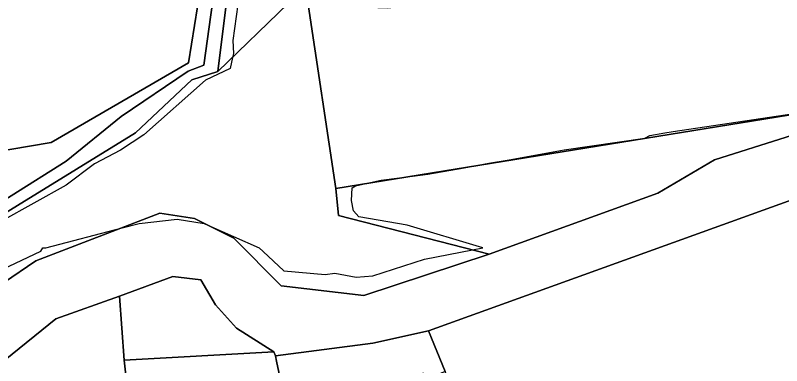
# Model space of a CAD drawing. Extents: x -477304 to -465429, y -1159113 to -1149210.
# Drawn here: x -474940.1 to -474687.6, y -1154038.9 to -1153923.4 of the extents above; entities that cross this region are included whole.
import ezdxf

# ---------------------------------------------------------------- set-up
doc = ezdxf.new("R2010")
doc.units = 0
for name, color, linetype in [('BPEJ_s', 7, 'Continuous'), ('ostatni_s', 7, 'Continuous'), ('PUPFL_s', 7, 'Continuous'), ('trav_porost_s', 7, 'Continuous'), ('voda_s', 7, 'Continuous')]:
    doc.layers.add(name, color=color, linetype=linetype)

msp = doc.modelspace()

# ---------------------------------------------------------------- linework, layer by layer
at = {"layer": 'BPEJ_s'}
for points in [[(-474866.75, -1153919.79), (-474868.45, -1153931.71), (-474868.24, -1153935.96), (-474868.51, -1153937.23), (-474869.3, -1153940.85), (-474877.39, -1153944.69), (-474897.81, -1153962.77), (-474905.47, -1153967.88), (-474913.98, -1153972.35), (-474923.35, -1153979.37), (-474944.62, -1153991.28), (-474950.64, -1153992.96), (-474952.28, -1153993.41), (-474971.28, -1153999.88), (-474971.62, -1154000), (-474971.85, -1154000.16), (-474989.33, -1154012.19), (-474989.46, -1154012.27), (-474989.49, -1154012.33), (-474989.52, -1154012.38), (-474996.34, -1154023.27), (-474998.89, -1154027.33), (-474999.35, -1154028.07), (-475000, -1154029.1)], [(-474866.75, -1153919.79), (-474868.45, -1153931.71), (-474868.24, -1153935.96)], [(-474868.24, -1153935.96), (-474868.51, -1153937.23), (-474869.3, -1153940.85), (-474877.39, -1153944.69), (-474897.81, -1153962.77), (-474905.47, -1153967.88), (-474913.98, -1153972.35), (-474923.35, -1153979.37), (-474944.62, -1153991.28)], [(-474946.47, -1154008.01), (-474931.73, -1154001.18), (-474931.07, -1154000), (-474930.1, -1154000), (-474904.92, -1153993.44), (-474899.28, -1153991.97), (-474886.73, -1153990.62), (-474877.91, -1153991.97), (-474876.69, -1153992.51), (-474859.71, -1154000), (-474858.44, -1154001.2), (-474851.64, -1154007.58), (-474838.03, -1154008.86), (-474834.84, -1154008.43), (-474827.82, -1154009.71), (-474822.29, -1154009.28), (-474805.28, -1154003.75), (-474789.48, -1154000.67), (-474786.03, -1154000), (-474811, -1153992.56), (-474826.96, -1153989.79), (-474828.66, -1153987.88), (-474829.3, -1153984.47), (-474829.08, -1153980.22), (-474828.02, -1153979.58), (-474825.61, -1153979.04), (-474819.51, -1153977.67), (-474809.21, -1153976.38), (-474804.19, -1153975.75), (-474792.17, -1153973.61), (-474784.05, -1153972.17), (-474777.42, -1153970.97), (-474759.29, -1153967.67), (-474732.7, -1153963.84), (-474730.99, -1153962.98), (-474726.07, -1153962.16), (-474723.33, -1153961.71), (-474664.98, -1153952.99)], [(-474828.66, -1153987.88), (-474829.3, -1153984.47), (-474829.08, -1153980.22), (-474828.02, -1153979.58), (-474825.61, -1153979.04), (-474819.51, -1153977.67), (-474809.21, -1153976.38), (-474804.19, -1153975.75), (-474792.17, -1153973.61), (-474784.05, -1153972.17), (-474777.42, -1153970.97), (-474759.29, -1153967.67), (-474732.7, -1153963.84), (-474730.99, -1153962.98), (-474726.07, -1153962.16), (-474723.33, -1153961.71), (-474664.98, -1153952.99)], [(-474946.47, -1154008.01), (-474931.73, -1154001.18), (-474931.07, -1154000), (-474930.1, -1154000), (-474904.92, -1153993.44), (-474899.28, -1153991.97), (-474886.73, -1153990.62), (-474877.91, -1153991.97), (-474876.69, -1153992.51), (-474859.71, -1154000), (-474858.44, -1154001.2), (-474851.64, -1154007.58), (-474838.03, -1154008.86), (-474834.84, -1154008.43), (-474827.82, -1154009.71), (-474822.29, -1154009.28), (-474805.28, -1154003.75), (-474789.48, -1154000.67), (-474786.03, -1154000), (-474811, -1153992.56), (-474826.96, -1153989.79), (-474828.66, -1153987.88)]]:
    msp.add_lwpolyline(points, dxfattribs=at)
at = {"layer": 'ostatni_s'}
for points in [[(-474823.24, -1153842.58), (-474836.11, -1153920.21), (-474843.64, -1153919.81), (-474850.18, -1153919.41), (-474873.34, -1153941.92), (-474866.85, -1153889.7), (-474857.12, -1153861.1), (-474851.93, -1153834.19), (-474843.05, -1153822.86), (-474823.21, -1153837.46), (-474794.59, -1153839.98), (-474781.92, -1153838.53), (-474769.14, -1153836.04), (-474753.78, -1153830.35), (-474710.21, -1153800.12), (-474704.82, -1153825.5), (-474742, -1153838.13), (-474752.18, -1153834.09), (-474764.45, -1153839.08), (-474770.49, -1153840.38), (-474793.05, -1153843.38), (-474806.42, -1153843.43)], [(-474778.97, -1154089.81), (-474837.45, -1154112.7), (-474839.5, -1154103.93), (-474847.3, -1154069.08), (-474854.02, -1154037.46), (-474854.41, -1154035.7), (-474822.28, -1154031.49), (-474803.99, -1154027.38), (-474798.51, -1154040.87), (-474804.85, -1154043.44), (-474805.68, -1154041.4), (-474810.69, -1154043.44), (-474809.86, -1154045.48), (-474807.47, -1154051.36), (-474800.36, -1154048.41), (-474784.43, -1154089.08), (-474779.86, -1154087.34)], [(-474904.19, -1154037.06), (-474854.89, -1154034.33), (-474854.41, -1154035.7), (-474854.02, -1154037.46), (-474847.3, -1154069.08), (-474900.2, -1154074.17)]]:
    msp.add_lwpolyline(points, close=True, dxfattribs=at)
for points in [[(-474871.09, -1153889.86), (-474878, -1153939.78), (-474883.17, -1153941.8), (-474905.25, -1153956.69), (-474923.36, -1153971.5), (-474959.69, -1153994.34), (-474977.4, -1154002.81), (-474987.43, -1154010.29), (-474999.38, -1154022.22), (-475001.48, -1154018.27), (-474992.72, -1154000.17), (-474982.28, -1153994.59), (-474970.34, -1153981.25), (-474960.73, -1153979.18), (-474948.54, -1153968.73), (-474928.27, -1153965.28), (-474883.06, -1153939.01), (-474880.06, -1153920.54)], [(-474959.69, -1153994.34), (-474923.36, -1153971.5), (-474905.25, -1153956.69), (-474883.17, -1153941.8), (-474878, -1153939.78), (-474871.09, -1153889.86)], [(-474866.85, -1153889.7), (-474873.34, -1153941.92), (-474881.89, -1153944.67), (-474900.55, -1153962.14), (-474958.99, -1153998.09)], [(-474672.29, -1154058.71), (-474704.5, -1154072.57), (-474726.05, -1154081.69), (-474740.43, -1154088.26), (-474766.67, -1154100.27), (-474774.01, -1154103.62), (-474777.67, -1154093.44), (-474778.59, -1154090.87), (-474778.97, -1154089.81), (-474779.86, -1154087.34), (-474777.43, -1154086.41), (-474793.37, -1154045.67), (-474796.12, -1154046.75), (-474798.51, -1154040.87), (-474803.99, -1154027.38), (-474674.81, -1153980.83)], [(-474962.52, -1154052.34), (-474926.71, -1154023.45), (-474905.76, -1154015.94), (-474904.19, -1154037.06), (-474900.2, -1154074.17), (-474923.7, -1154105.72), (-474923.08, -1154114.93), (-474922.51, -1154123.49), (-474918.97, -1154148.69), (-474927.79, -1154148.61), (-474929.75, -1154148.72), (-474978.89, -1154153.71)]]:
    msp.add_lwpolyline(points, dxfattribs=at)
at = {"layer": 'PUPFL_s'}
for points in [[(-474626.28, -1153946.71), (-474834.5, -1153980.48), (-474843.64, -1153919.81), (-474836.11, -1153920.21), (-474817.54, -1153920.94), (-474783.13, -1153917.58), (-474766.41, -1153912.91), (-474751.79, -1153907.13), (-474730.02, -1153903.05), (-474710.35, -1153893.29), (-474688.14, -1153880.3), (-474700.67, -1153823.98), (-474704.82, -1153825.5), (-474710.21, -1153800.12), (-474711.61, -1153793.55), (-474659.32, -1153767.19)], [(-474843.64, -1153919.81), (-474834.5, -1153980.48), (-474833.65, -1153989.35), (-474783.95, -1154002.09), (-474825.23, -1154015.77), (-474852.47, -1154012.59), (-474868.07, -1153996.86), (-474881.03, -1153990.32), (-474892.43, -1153988.64), (-474933.35, -1154004.37), (-474976.08, -1154033.36)], [(-474958.99, -1153998.09), (-474900.55, -1153962.14), (-474881.89, -1153944.67), (-474873.34, -1153941.92), (-474850.18, -1153919.41)]]:
    msp.add_lwpolyline(points, dxfattribs=at)
msp.add_lwpolyline([(-474709.73, -1153971.06), (-474728.35, -1153982.06), (-474783.95, -1154002.09), (-474833.65, -1153989.35), (-474834.5, -1153980.48), (-474626.28, -1153946.71), (-474642.7, -1153952.09), (-474662.49, -1153956.12)], close=True, dxfattribs=at)
at = {"layer": 'trav_porost_s'}
msp.add_lwpolyline([(-474880.06, -1153920.54), (-474883.06, -1153939.01), (-474928.27, -1153965.28), (-474948.54, -1153968.73), (-474960.73, -1153979.18), (-474970.34, -1153981.25), (-474982.28, -1153994.59), (-474992.72, -1154000.17), (-475001.48, -1154018.27), (-474999.38, -1154022.22), (-475005.7, -1154027.24), (-475067.2, -1154022.08), (-475082.8, -1154023.67), (-475091.96, -1154024.94), (-475097.86, -1154025.76), (-475103.24, -1154026.57), (-475112.89, -1154028.02), (-475126.39, -1154032.16), (-475144.98, -1153999.55), (-475182.65, -1153910.04)], dxfattribs=at)
at = {"layer": 'voda_s'}
for points in [[(-474933.35, -1154004.37), (-474892.43, -1153988.64), (-474881.03, -1153990.32), (-474868.07, -1153996.86), (-474852.47, -1154012.59), (-474825.23, -1154015.77), (-474783.95, -1154002.09), (-474728.35, -1153982.06), (-474709.73, -1153971.06), (-474662.49, -1153956.12), (-474642.7, -1153952.09), (-474628.65, -1153948.83), (-474587.46, -1153941.08), (-474509.44, -1153918.7), (-474479.93, -1153913.39), (-474456.98, -1153909.49), (-474446.36, -1153908.71), (-474437.58, -1153908.78), (-474421.61, -1153908.66), (-474408.74, -1153909.51), (-474331.46, -1153899.87), (-474303.54, -1153897.14), (-474290.58, -1153895.88)], [(-474674.81, -1153980.83), (-474803.99, -1154027.38), (-474822.28, -1154031.49), (-474854.41, -1154035.7), (-474854.89, -1154034.33), (-474867.23, -1154026.55), (-474874.16, -1154018.88), (-474878.99, -1154010.58), (-474888.23, -1154009.53), (-474905.76, -1154015.94), (-474926.71, -1154023.45), (-474962.52, -1154052.34)], [(-474976.08, -1154033.36), (-474933.35, -1154004.37)]]:
    msp.add_lwpolyline(points, dxfattribs=at)
msp.add_lwpolyline([(-474904.19, -1154037.06), (-474905.76, -1154015.94), (-474888.23, -1154009.53), (-474878.99, -1154010.58), (-474874.16, -1154018.88), (-474867.23, -1154026.55), (-474854.89, -1154034.33)], close=True, dxfattribs=at)

doc.saveas('drawing.dxf')
